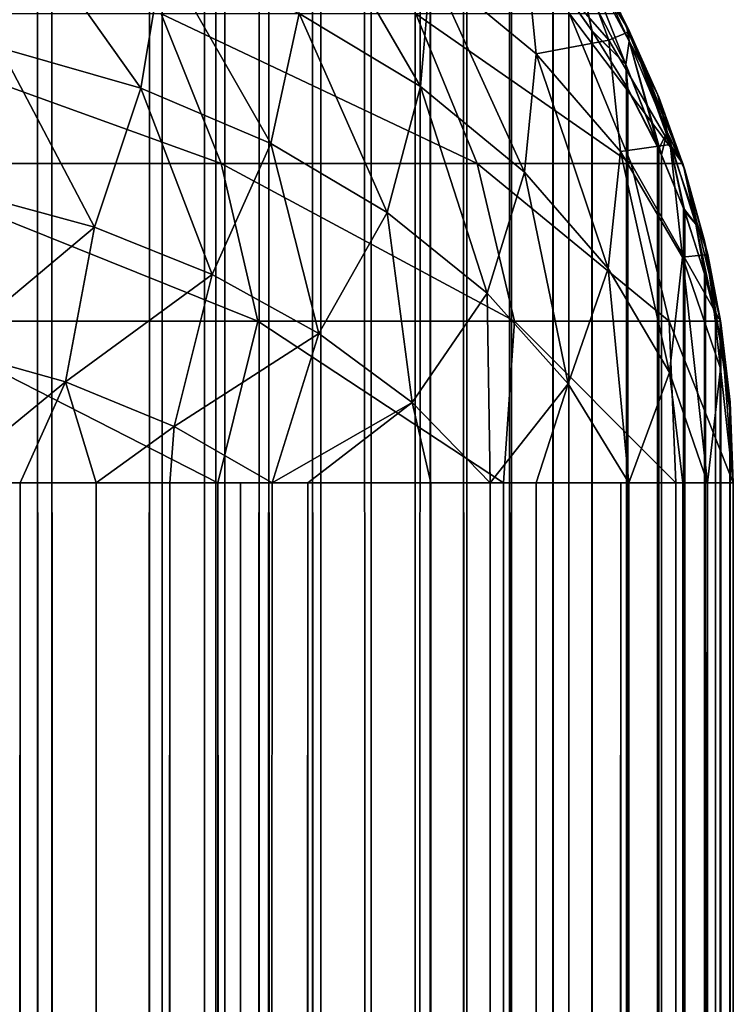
# Model space of a CAD drawing. Extents: x -547 to 547, y 0 to 578.
# Tile 471 of 472: x 545.96 to 547, y 575.74 to 577.17. Entities that reach past the tile are written whole.
import ezdxf

# ---------------------------------------------------------------- set-up
doc = ezdxf.new("R2010")
doc.units = 0
doc.header["$LTSCALE"] = 65.185185
for name, color, linetype in [('198', 7, 'CONTINUOUS'), ('199', 7, 'CONTINUOUS'), ('200', 7, 'CONTINUOUS'), ('226', 7, 'CONTINUOUS'), ('230', 7, 'CONTINUOUS'), ('333', 7, 'CONTINUOUS'), ('334', 7, 'CONTINUOUS'), ('5', 7, 'CONTINUOUS'), ('723', 7, 'CONTINUOUS'), ('724', 7, 'CONTINUOUS'), ('725', 7, 'CONTINUOUS'), ('734', 7, 'CONTINUOUS')]:
    doc.layers.add(name, color=color, linetype=linetype)

msp = doc.modelspace()

# ---------------------------------------------------------------- linework, layer by layer
at = {"layer": '198', "color": 7, "linetype": 'CONTINUOUS'}
for points in [[(545.9885, 577.7291, 42.8182), (545.8246, 577.7692, 42.8645), (545.9632, 1.5, 42.8267), (545.9885, 577.7291, 42.8182)], [(545.9632, 1.5, 42.8267), (545.8246, 577.7692, 42.8645), (545.8498, 1.5, 42.8587), (545.9632, 1.5, 42.8267)], [(546.0737, 1.5, 42.786), (545.9885, 577.7291, 42.8182), (545.9632, 1.5, 42.8267), (546.0737, 1.5, 42.786)], [(546.1512, 577.6711, 42.7513), (545.9885, 577.7291, 42.8182), (546.0737, 1.5, 42.786), (546.1512, 577.6711, 42.7513)], [(546.1807, 1.5, 42.7367), (546.1512, 577.6711, 42.7513), (546.0737, 1.5, 42.786), (546.1807, 1.5, 42.7367)], [(546.2313, 577.635, 42.7096), (546.1512, 577.6711, 42.7513), (546.1807, 1.5, 42.7367), (546.2313, 577.635, 42.7096)], [(546.2835, 1.5, 42.6791), (546.2313, 577.635, 42.7096), (546.1807, 1.5, 42.7367), (546.2835, 1.5, 42.6791)], [(546.2606, 577.6205, 42.6928), (546.2313, 577.635, 42.7096), (546.2835, 1.5, 42.6791), (546.2606, 577.6205, 42.6928)], [(546.3105, 577.5938, 42.6622), (546.2606, 577.6205, 42.6928), (546.2835, 1.5, 42.6791), (546.3105, 577.5938, 42.6622)], [(546.3295, 1.5, 42.6498), (546.3105, 577.5938, 42.6622), (546.2835, 1.5, 42.6791), (546.3295, 1.5, 42.6498)], [(546.3882, 577.5476, 42.6087), (546.3105, 577.5938, 42.6622), (546.3814, 1.5, 42.6137), (546.3882, 577.5476, 42.6087)], [(546.3814, 1.5, 42.6137), (546.3105, 577.5938, 42.6622), (546.3295, 1.5, 42.6498), (546.3814, 1.5, 42.6137)], [(546.5605, 1.5, 42.4608), (546.3882, 577.5476, 42.6087), (546.3814, 1.5, 42.6137), (546.5605, 1.5, 42.4608)], [(546.464, 577.496, 42.5492), (546.3882, 577.5476, 42.6087), (546.5605, 1.5, 42.4608), (546.464, 577.496, 42.5492)], [(546.5375, 577.4389, 42.4833), (546.464, 577.496, 42.5492), (546.5605, 1.5, 42.4608), (546.5375, 577.4389, 42.4833)], [(546.5594, 577.4203, 42.4619), (546.5375, 577.4389, 42.4833), (546.5605, 1.5, 42.4608), (546.5594, 577.4203, 42.4619)], [(546.6079, 577.3763, 42.4112), (546.5594, 577.4203, 42.4619), (546.5605, 1.5, 42.4608), (546.6079, 577.3763, 42.4112)], [(546.6467, 1.5, 42.367), (546.6079, 577.3763, 42.4112), (546.5605, 1.5, 42.4608), (546.6467, 1.5, 42.367)], [(546.6748, 577.3082, 42.3326), (546.6079, 577.3763, 42.4112), (546.6467, 1.5, 42.367), (546.6748, 577.3082, 42.3326)], [(546.7134, 1.5, 42.2818), (546.6748, 577.3082, 42.3326), (546.6467, 1.5, 42.367), (546.7134, 1.5, 42.2818)], [(546.7375, 577.2346, 42.2477), (546.6748, 577.3082, 42.3326), (546.7134, 1.5, 42.2818), (546.7375, 577.2346, 42.2477)], [(546.8364, 1.5, 42.0811), (546.7375, 577.2346, 42.2477), (546.7134, 1.5, 42.2818), (546.8364, 1.5, 42.0811)], [(546.7607, 577.2043, 42.2128), (546.7375, 577.2346, 42.2477), (546.8364, 1.5, 42.0811), (546.7607, 577.2043, 42.2128)], [(546.7949, 577.1561, 42.157), (546.7607, 577.2043, 42.2128), (546.8364, 1.5, 42.0811), (546.7949, 577.1561, 42.157)], [(546.8465, 577.0728, 42.061), (546.7949, 577.1561, 42.157), (546.8364, 1.5, 42.0811), (546.8465, 577.0728, 42.061)], [(546.8481, 1.5, 42.0578), (546.8465, 577.0728, 42.061), (546.8364, 1.5, 42.0811), (546.8481, 1.5, 42.0578)], [(546.8916, 576.9852, 41.9599), (546.8465, 577.0728, 42.061), (546.8481, 1.5, 42.0578), (546.8916, 576.9852, 41.9599)], [(546.9266, 1.5, 41.8636), (546.8916, 576.9852, 41.9599), (546.8481, 1.5, 42.0578), (546.9266, 1.5, 41.8636)], [(546.9295, 576.8938, 41.8544), (546.8916, 576.9852, 41.9599), (546.9266, 1.5, 41.8636), (546.9295, 576.8938, 41.8544)], [(546.9623, 1.5, 41.734), (546.9295, 576.8938, 41.8544), (546.9266, 1.5, 41.8636), (546.9623, 1.5, 41.734)], [(546.9598, 576.7987, 41.7448), (546.9295, 576.8938, 41.8544), (546.9623, 1.5, 41.734), (546.9598, 576.7987, 41.7448)], [(546.9742, 576.7401, 41.677), (546.9598, 576.7987, 41.7448), (546.9623, 1.5, 41.734), (546.9742, 576.7401, 41.677)], [(546.9815, 1.5, 41.6347), (546.9742, 576.7401, 41.677), (546.9623, 1.5, 41.734), (546.9815, 1.5, 41.6347)], [(546.9819, 576.7014, 41.6321), (546.9742, 576.7401, 41.677), (546.9815, 1.5, 41.6347), (546.9819, 576.7014, 41.6321)], [(547, 1.5, 41.4), (546.9819, 576.7014, 41.6321), (546.9815, 1.5, 41.6347), (547, 1.5, 41.4)], [(546.9954, 576.6019, 41.517), (546.9819, 576.7014, 41.6321), (547, 1.5, 41.4), (546.9954, 576.6019, 41.517)], [(547, 1.5, 41.4), (547, 576.5, 41.4), (546.9954, 576.6019, 41.517), (547, 1.5, 41.4)]]:
    msp.add_3dface(points, dxfattribs=at)
at = {"layer": '199', "color": 7, "linetype": 'CONTINUOUS'}
for points in [[(546.7942, 577.2583, -67.1572), (546.7949, 577.257, 42.0561), (546.8449, 577.1642, -67.0757), (546.7942, 577.2583, -67.1572)], [(546.7949, 577.257, 42.0561), (546.8465, 577.161, 41.9728), (546.8449, 577.1642, -67.0757), (546.7949, 577.257, 42.0561)], [(546.8449, 577.1642, -67.0757), (546.8465, 577.161, 41.9728), (546.8896, 577.0647, -66.9893), (546.8449, 577.1642, -67.0757)], [(546.8465, 577.161, 41.9728), (546.8916, 577.0599, 41.8852), (546.8896, 577.0647, -66.9893), (546.8465, 577.161, 41.9728)], [(546.8896, 577.0647, -66.9893), (546.8916, 577.0599, 41.8852), (546.9276, 576.9603, -66.899), (546.8896, 577.0647, -66.9893)], [(546.8916, 577.0599, 41.8852), (546.9295, 576.9544, 41.7938), (546.9276, 576.9603, -66.899), (546.8916, 577.0599, 41.8852)], [(546.9276, 576.9603, -66.899), (546.9295, 576.9544, 41.7938), (546.9582, 576.8515, -66.8045), (546.9276, 576.9603, -66.899)], [(546.9295, 576.9544, 41.7938), (546.9598, 576.8448, 41.6987), (546.9582, 576.8515, -66.8045), (546.9295, 576.9544, 41.7938)], [(546.9582, 576.8515, -66.8045), (546.9598, 576.8448, 41.6987), (546.981, 576.7382, -66.7065), (546.9582, 576.8515, -66.8045)], [(546.9598, 576.8448, 41.6987), (546.9819, 576.7321, 41.6014), (546.981, 576.7382, -66.7065), (546.9598, 576.8448, 41.6987)], [(546.981, 576.7382, -66.7065), (546.9819, 576.7321, 41.6014), (546.9951, 576.6208, -66.605), (546.981, 576.7382, -66.7065)], [(546.9819, 576.7321, 41.6014), (546.9954, 576.617, 41.5019), (546.9951, 576.6208, -66.605), (546.9819, 576.7321, 41.6014)], [(547, 576.5, 41.4), (547, 576.5, -66.5), (546.9951, 576.6208, -66.605), (547, 576.5, 41.4)], [(546.9954, 576.617, 41.5019), (547, 576.5, 41.4), (546.9951, 576.6208, -66.605), (546.9954, 576.617, 41.5019)]]:
    msp.add_3dface(points, dxfattribs=at)
at = {"layer": '200', "color": 7, "linetype": 'CONTINUOUS'}
for points in [[(545.834, 1.5, -67.9623), (545.8446, 577.7652, -67.9599), (545.9636, 1.5, -67.9266), (545.834, 1.5, -67.9623)], [(545.8446, 577.7652, -67.9599), (546.0093, 577.7228, -67.9109), (545.9636, 1.5, -67.9266), (545.8446, 577.7652, -67.9599)], [(545.9636, 1.5, -67.9266), (546.0093, 577.7228, -67.9109), (546.1578, 1.5, -67.8481), (545.9636, 1.5, -67.9266)], [(546.0093, 577.7228, -67.9109), (546.1695, 577.6634, -67.8423), (546.1578, 1.5, -67.8481), (546.0093, 577.7228, -67.9109)], [(546.1578, 1.5, -67.8481), (546.1695, 577.6634, -67.8423), (546.1811, 1.5, -67.8364), (546.1578, 1.5, -67.8481)], [(546.1695, 577.6634, -67.8423), (546.2479, 577.6269, -67.8003), (546.1811, 1.5, -67.8364), (546.1695, 577.6634, -67.8423)], [(546.2479, 577.6269, -67.8003), (546.2611, 577.6202, -67.7925), (546.1811, 1.5, -67.8364), (546.2479, 577.6269, -67.8003)], [(546.2611, 577.6202, -67.7925), (546.3249, 577.5858, -67.7528), (546.1811, 1.5, -67.8364), (546.2611, 577.6202, -67.7925)], [(546.1811, 1.5, -67.8364), (546.3249, 577.5858, -67.7528), (546.3818, 1.5, -67.7134), (546.1811, 1.5, -67.8364)], [(546.3249, 577.5858, -67.7528), (546.4003, 577.5398, -67.6998), (546.3818, 1.5, -67.7134), (546.3249, 577.5858, -67.7528)], [(546.3818, 1.5, -67.7134), (546.4003, 577.5398, -67.6998), (546.467, 1.5, -67.6467), (546.3818, 1.5, -67.7134)], [(546.4003, 577.5398, -67.6998), (546.4736, 577.4889, -67.6411), (546.467, 1.5, -67.6467), (546.4003, 577.5398, -67.6998)], [(546.4736, 577.4889, -67.6411), (546.5446, 577.433, -67.5765), (546.467, 1.5, -67.6467), (546.4736, 577.4889, -67.6411)], [(546.5446, 577.433, -67.5765), (546.5596, 577.4202, -67.5618), (546.467, 1.5, -67.6467), (546.5446, 577.433, -67.5765)], [(546.467, 1.5, -67.6467), (546.5596, 577.4202, -67.5618), (546.5608, 1.5, -67.5605), (546.467, 1.5, -67.6467)], [(546.5596, 577.4202, -67.5618), (546.6127, 577.3718, -67.5059), (546.5608, 1.5, -67.5605), (546.5596, 577.4202, -67.5618)], [(546.6127, 577.3718, -67.5059), (546.6774, 577.3054, -67.4293), (546.5608, 1.5, -67.5605), (546.6127, 577.3718, -67.5059)], [(546.5608, 1.5, -67.5605), (546.6774, 577.3054, -67.4293), (546.7137, 1.5, -67.3814), (546.5608, 1.5, -67.5605)], [(546.6774, 577.3054, -67.4293), (546.7381, 577.2339, -67.3468), (546.7137, 1.5, -67.3814), (546.6774, 577.3054, -67.4293)], [(546.7137, 1.5, -67.3814), (546.7381, 577.2339, -67.3468), (546.7498, 1.5, -67.3295), (546.7137, 1.5, -67.3814)], [(546.7381, 577.2339, -67.3468), (546.7607, 577.2044, -67.3128), (546.7498, 1.5, -67.3295), (546.7381, 577.2339, -67.3468)], [(546.7498, 1.5, -67.3295), (546.7607, 577.2044, -67.3128), (546.7791, 1.5, -67.2835), (546.7498, 1.5, -67.3295)], [(546.7607, 577.2044, -67.3128), (546.7942, 577.1572, -67.2583), (546.7791, 1.5, -67.2835), (546.7607, 577.2044, -67.3128)], [(546.7791, 1.5, -67.2835), (546.7942, 577.1572, -67.2583), (546.8367, 1.5, -67.1807), (546.7791, 1.5, -67.2835)], [(546.7942, 577.1572, -67.2583), (546.8449, 577.0757, -67.1642), (546.8367, 1.5, -67.1807), (546.7942, 577.1572, -67.2583)], [(546.8367, 1.5, -67.1807), (546.8449, 577.0757, -67.1642), (546.886, 1.5, -67.0737), (546.8367, 1.5, -67.1807)], [(546.8449, 577.0757, -67.1642), (546.8896, 576.9893, -67.0647), (546.886, 1.5, -67.0737), (546.8449, 577.0757, -67.1642)], [(546.8896, 576.9893, -67.0647), (546.8957, 576.9762, -67.0495), (546.886, 1.5, -67.0737), (546.8896, 576.9893, -67.0647)], [(546.886, 1.5, -67.0737), (546.8957, 576.9762, -67.0495), (546.9267, 1.5, -66.9632), (546.886, 1.5, -67.0737)], [(546.8957, 576.9762, -67.0495), (546.9276, 576.899, -66.9603), (546.9267, 1.5, -66.9632), (546.8957, 576.9762, -67.0495)], [(546.9276, 576.899, -66.9603), (546.9582, 576.8045, -66.8515), (546.9267, 1.5, -66.9632), (546.9276, 576.899, -66.9603)], [(546.9267, 1.5, -66.9632), (546.9582, 576.8045, -66.8515), (546.9587, 1.5, -66.8498), (546.9267, 1.5, -66.9632)], [(546.9582, 576.8045, -66.8515), (546.9742, 576.7403, -66.7773), (546.9587, 1.5, -66.8498), (546.9582, 576.8045, -66.8515)], [(546.9742, 576.7403, -66.7773), (546.981, 576.7065, -66.7382), (546.9587, 1.5, -66.8498), (546.9742, 576.7403, -66.7773)], [(546.9587, 1.5, -66.8498), (546.981, 576.7065, -66.7382), (546.9816, 1.5, -66.7343), (546.9587, 1.5, -66.8498)], [(546.981, 576.7065, -66.7382), (546.9951, 576.605, -66.6208), (546.9816, 1.5, -66.7343), (546.981, 576.7065, -66.7382)], [(546.9816, 1.5, -66.7343), (546.9951, 576.605, -66.6208), (546.9954, 1.5, -66.6174), (546.9816, 1.5, -66.7343)], [(546.9951, 576.605, -66.6208), (547, 576.5, -66.5), (546.9954, 1.5, -66.6174), (546.9951, 576.605, -66.6208)], [(546.9954, 1.5, -66.6174), (547, 576.5, -66.5), (547, 1.5, -66.5), (546.9954, 1.5, -66.6174)]]:
    msp.add_3dface(points, dxfattribs=at)
at = {"layer": '226', "color": 7, "linetype": 'CONTINUOUS'}
for points in [[(546.7775, 577.2364, -67.2743), (546.7796, 577.2702, -67.2347), (546.8437, 577.1077, -67.1633), (546.7775, 577.2364, -67.2743)], [(546.7796, 577.2702, -67.2347), (546.7942, 577.2583, -67.1572), (546.8487, 577.1417, -67.1241), (546.7796, 577.2702, -67.2347)], [(546.7796, 577.2702, -67.2347), (546.8487, 577.1417, -67.1241), (546.8437, 577.1077, -67.1633), (546.7796, 577.2702, -67.2347)], [(546.7942, 577.2583, -67.1572), (546.8449, 577.1642, -67.0757), (546.8487, 577.1417, -67.1241), (546.7942, 577.2583, -67.1572)], [(546.7942, 577.1572, -67.2583), (546.7607, 577.2044, -67.3128), (546.7775, 577.2364, -67.2743), (546.7942, 577.1572, -67.2583)], [(546.7942, 577.1572, -67.2583), (546.7775, 577.2364, -67.2743), (546.8437, 577.1077, -67.1633), (546.7942, 577.1572, -67.2583)], [(546.8449, 577.0757, -67.1642), (546.7942, 577.1572, -67.2583), (546.8437, 577.1077, -67.1633), (546.8449, 577.0757, -67.1642)], [(546.8449, 577.1642, -67.0757), (546.8896, 577.0647, -66.9893), (546.8487, 577.1417, -67.1241), (546.8449, 577.1642, -67.0757)], [(546.8487, 577.1417, -67.1241), (546.8957, 576.9762, -67.0495), (546.8437, 577.1077, -67.1633), (546.8487, 577.1417, -67.1241)], [(546.8487, 577.1417, -67.1241), (546.8896, 577.0647, -66.9893), (546.9039, 577.0099, -67.0104), (546.8487, 577.1417, -67.1241)], [(546.8957, 576.9762, -67.0495), (546.8487, 577.1417, -67.1241), (546.9039, 577.0099, -67.0104), (546.8957, 576.9762, -67.0495)], [(546.8957, 576.9762, -67.0495), (546.8449, 577.0757, -67.1642), (546.8437, 577.1077, -67.1633), (546.8957, 576.9762, -67.0495)], [(546.8957, 576.9762, -67.0495), (546.8896, 576.9893, -67.0647), (546.8449, 577.0757, -67.1642), (546.8957, 576.9762, -67.0495)], [(546.8896, 577.0647, -66.9893), (546.9276, 576.9603, -66.899), (546.9039, 577.0099, -67.0104), (546.8896, 577.0647, -66.9893)], [(546.9276, 576.899, -66.9603), (546.8957, 576.9762, -67.0495), (546.9039, 577.0099, -67.0104), (546.9276, 576.899, -66.9603)], [(546.9039, 577.0099, -67.0104), (546.9276, 576.9603, -66.899), (546.9456, 576.8757, -66.8944), (546.9039, 577.0099, -67.0104)], [(546.9276, 576.899, -66.9603), (546.9039, 577.0099, -67.0104), (546.9456, 576.8757, -66.8944), (546.9276, 576.899, -66.9603)], [(546.9276, 576.9603, -66.899), (546.9582, 576.8515, -66.8045), (546.9456, 576.8757, -66.8944), (546.9276, 576.9603, -66.899)], [(546.9582, 576.8045, -66.8515), (546.9276, 576.899, -66.9603), (546.9456, 576.8757, -66.8944), (546.9582, 576.8045, -66.8515)], [(546.9582, 576.8515, -66.8045), (546.9742, 576.7403, -66.7773), (546.9456, 576.8757, -66.8944), (546.9582, 576.8515, -66.8045)], [(546.9742, 576.7403, -66.7773), (546.9582, 576.8045, -66.8515), (546.9456, 576.8757, -66.8944), (546.9742, 576.7403, -66.7773)], [(546.9582, 576.8515, -66.8045), (546.981, 576.7382, -66.7065), (546.9742, 576.7403, -66.7773), (546.9582, 576.8515, -66.8045)], [(546.981, 576.7382, -66.7065), (546.981, 576.7065, -66.7382), (546.9742, 576.7403, -66.7773), (546.981, 576.7382, -66.7065)], [(546.981, 576.7382, -66.7065), (546.9951, 576.6208, -66.605), (546.981, 576.7065, -66.7382), (546.981, 576.7382, -66.7065)], [(546.9951, 576.6208, -66.605), (546.9951, 576.605, -66.6208), (546.981, 576.7065, -66.7382), (546.9951, 576.6208, -66.605)], [(546.9951, 576.6208, -66.605), (547, 576.5, -66.5), (546.9951, 576.605, -66.6208), (546.9951, 576.6208, -66.605)]]:
    msp.add_3dface(points, dxfattribs=at)
at = {"layer": '230', "color": 7, "linetype": 'CONTINUOUS'}
for points in [[(546.7775, 577.2364, 42.1743), (546.8437, 577.1077, 42.0633), (546.7796, 577.2702, 42.1347), (546.7775, 577.2364, 42.1743)], [(546.7949, 577.257, 42.0561), (546.7796, 577.2702, 42.1347), (546.8487, 577.1417, 42.0241), (546.7949, 577.257, 42.0561)], [(546.7796, 577.2702, 42.1347), (546.8437, 577.1077, 42.0633), (546.8487, 577.1417, 42.0241), (546.7796, 577.2702, 42.1347)], [(546.8465, 577.161, 41.9728), (546.7949, 577.257, 42.0561), (546.8487, 577.1417, 42.0241), (546.8465, 577.161, 41.9728)], [(546.7607, 577.2043, 42.2128), (546.7949, 577.1561, 42.157), (546.7775, 577.2364, 42.1743), (546.7607, 577.2043, 42.2128)], [(546.7775, 577.2364, 42.1743), (546.7949, 577.1561, 42.157), (546.8437, 577.1077, 42.0633), (546.7775, 577.2364, 42.1743)], [(546.8916, 577.0599, 41.8852), (546.8465, 577.161, 41.9728), (546.9039, 577.0099, 41.9104), (546.8916, 577.0599, 41.8852)], [(546.8465, 577.161, 41.9728), (546.8487, 577.1417, 42.0241), (546.9039, 577.0099, 41.9104), (546.8465, 577.161, 41.9728)], [(546.7949, 577.1561, 42.157), (546.8465, 577.0728, 42.061), (546.8437, 577.1077, 42.0633), (546.7949, 577.1561, 42.157)], [(546.8437, 577.1077, 42.0633), (546.8916, 576.9852, 41.9599), (546.8487, 577.1417, 42.0241), (546.8437, 577.1077, 42.0633)], [(546.8487, 577.1417, 42.0241), (546.8916, 576.9852, 41.9599), (546.9039, 577.0099, 41.9104), (546.8487, 577.1417, 42.0241)], [(546.8465, 577.0728, 42.061), (546.8916, 576.9852, 41.9599), (546.8437, 577.1077, 42.0633), (546.8465, 577.0728, 42.061)], [(546.9295, 576.9544, 41.7938), (546.8916, 577.0599, 41.8852), (546.9039, 577.0099, 41.9104), (546.9295, 576.9544, 41.7938)], [(546.8916, 576.9852, 41.9599), (546.9295, 576.8938, 41.8544), (546.9039, 577.0099, 41.9104), (546.8916, 576.9852, 41.9599)], [(546.9295, 576.9544, 41.7938), (546.9039, 577.0099, 41.9104), (546.9456, 576.8757, 41.7944), (546.9295, 576.9544, 41.7938)], [(546.9039, 577.0099, 41.9104), (546.9295, 576.8938, 41.8544), (546.9456, 576.8757, 41.7944), (546.9039, 577.0099, 41.9104)], [(546.9598, 576.8448, 41.6987), (546.9295, 576.9544, 41.7938), (546.9456, 576.8757, 41.7944), (546.9598, 576.8448, 41.6987)], [(546.9295, 576.8938, 41.8544), (546.9598, 576.7987, 41.7448), (546.9456, 576.8757, 41.7944), (546.9295, 576.8938, 41.8544)], [(546.9742, 576.7401, 41.677), (546.9598, 576.8448, 41.6987), (546.9456, 576.8757, 41.7944), (546.9742, 576.7401, 41.677)], [(546.9598, 576.7987, 41.7448), (546.9742, 576.7401, 41.677), (546.9456, 576.8757, 41.7944), (546.9598, 576.7987, 41.7448)], [(546.9819, 576.7321, 41.6014), (546.9598, 576.8448, 41.6987), (546.9819, 576.7014, 41.6321), (546.9819, 576.7321, 41.6014)], [(546.9598, 576.8448, 41.6987), (546.9742, 576.7401, 41.677), (546.9819, 576.7014, 41.6321), (546.9598, 576.8448, 41.6987)], [(546.9954, 576.617, 41.5019), (546.9819, 576.7321, 41.6014), (546.9954, 576.6019, 41.517), (546.9954, 576.617, 41.5019)], [(546.9819, 576.7321, 41.6014), (546.9819, 576.7014, 41.6321), (546.9954, 576.6019, 41.517), (546.9819, 576.7321, 41.6014)], [(547, 576.5, 41.4), (546.9954, 576.617, 41.5019), (546.9954, 576.6019, 41.517), (547, 576.5, 41.4)]]:
    msp.add_3dface(points, dxfattribs=at)
at = {"layer": '333', "color": 7, "linetype": 'CONTINUOUS'}
for points in [[(546.2504, 576.5, 51.694), (545.6732, 576.5, 53.5244), (546.2504, 1.5, 51.694), (546.2504, 576.5, 51.694)], [(546.2504, 1.5, 51.694), (545.6732, 576.5, 53.5244), (545.6732, 1.5, 53.5244), (546.2504, 1.5, 51.694)], [(546.6658, 576.5, 49.8203), (546.2504, 576.5, 51.694), (546.6658, 1.5, 49.8203), (546.6658, 576.5, 49.8203)], [(546.6658, 1.5, 49.8203), (546.2504, 576.5, 51.694), (546.2504, 1.5, 51.694), (546.6658, 1.5, 49.8203)], [(546.9163, 576.5, 47.9174), (546.6658, 576.5, 49.8203), (546.9163, 1.5, 47.9174), (546.9163, 576.5, 47.9174)], [(546.9163, 1.5, 47.9174), (546.6658, 576.5, 49.8203), (546.6658, 1.5, 49.8203), (546.9163, 1.5, 47.9174)], [(547, 576.5, 46), (546.9163, 576.5, 47.9174), (547, 1.5, 46), (547, 576.5, 46)], [(547, 1.5, 46), (546.9163, 576.5, 47.9174), (546.9163, 1.5, 47.9174), (547, 1.5, 46)]]:
    msp.add_3dface(points, dxfattribs=at)
at = {"layer": '334', "color": 7, "linetype": 'CONTINUOUS'}
for points in [[(547, 576.5, 46), (547, 1.5, 46), (547, 576.5, 44.5), (547, 576.5, 46)], [(547, 1.5, 46), (547, 1.5, 44.5), (547, 576.5, 44.5), (547, 1.5, 46)]]:
    msp.add_3dface(points, dxfattribs=at)
at = {"layer": '5', "color": 7, "linetype": 'CONTINUOUS'}
for points in [[(547, 576.5, -66.5), (547, 576.5, 41.4), (547, 1.5, 41.4), (547, 576.5, -66.5)], [(547, 1.5, -66.5), (547, 576.5, -66.5), (547, 1.5, 41.4), (547, 1.5, -66.5)]]:
    msp.add_3dface(points, dxfattribs=at)
at = {"layer": '723', "color": 7, "linetype": 'CONTINUOUS'}
for points in [[(546.1681, 577.1814, 51.3605), (545.6531, 577.1814, 53.0902), (546.2556, 576.9637, 51.3826), (546.1681, 577.1814, 51.3605)], [(546.2556, 576.9637, 51.3826), (545.6531, 577.1814, 53.0902), (545.7385, 576.9637, 53.1195), (546.2556, 576.9637, 51.3826)], [(546.5385, 577.1814, 49.5941), (546.1681, 577.1814, 51.3605), (546.6275, 576.9637, 49.609), (546.5385, 577.1814, 49.5941)], [(546.6275, 576.9637, 49.609), (546.1681, 577.1814, 51.3605), (546.2556, 576.9637, 51.3826), (546.6275, 576.9637, 49.609)], [(546.7617, 577.1814, 47.8032), (546.5385, 577.1814, 49.5941), (546.8516, 576.9637, 47.8107), (546.7617, 577.1814, 47.8032)], [(546.8516, 576.9637, 47.8107), (546.5385, 577.1814, 49.5941), (546.6275, 576.9637, 49.609), (546.8516, 576.9637, 47.8107)], [(546.9265, 576.9637, 46), (546.8363, 577.1814, 46), (546.7617, 577.1814, 47.8032), (546.9265, 576.9637, 46)], [(546.9265, 576.9637, 46), (546.7617, 577.1814, 47.8032), (546.8516, 576.9637, 47.8107), (546.9265, 576.9637, 46)], [(546.2556, 576.9637, 51.3826), (545.7385, 576.9637, 53.1195), (546.3089, 576.7347, 51.3961), (546.2556, 576.9637, 51.3826)], [(546.3089, 576.7347, 51.3961), (545.7385, 576.9637, 53.1195), (545.7905, 576.7347, 53.1374), (546.3089, 576.7347, 51.3961)], [(546.6275, 576.9637, 49.609), (546.2556, 576.9637, 51.3826), (546.6817, 576.7347, 49.618), (546.6275, 576.9637, 49.609)], [(546.6817, 576.7347, 49.618), (546.2556, 576.9637, 51.3826), (546.3089, 576.7347, 51.3961), (546.6817, 576.7347, 49.618)], [(546.8516, 576.9637, 47.8107), (546.6275, 576.9637, 49.609), (546.9065, 576.7347, 47.8152), (546.8516, 576.9637, 47.8107)], [(546.9065, 576.7347, 47.8152), (546.6275, 576.9637, 49.609), (546.6817, 576.7347, 49.618), (546.9065, 576.7347, 47.8152)], [(546.9815, 576.7347, 46), (546.9265, 576.9637, 46), (546.8516, 576.9637, 47.8107), (546.9815, 576.7347, 46)], [(546.9815, 576.7347, 46), (546.8516, 576.9637, 47.8107), (546.9065, 576.7347, 47.8152), (546.9815, 576.7347, 46)], [(545.6732, 576.5, 53.5244), (546.2504, 576.5, 51.694), (545.7905, 576.7347, 53.1374), (545.6732, 576.5, 53.5244)], [(546.2504, 576.5, 51.694), (546.3089, 576.7347, 51.3961), (545.7905, 576.7347, 53.1374), (546.2504, 576.5, 51.694)], [(546.2504, 576.5, 51.694), (546.6658, 576.5, 49.8203), (546.3089, 576.7347, 51.3961), (546.2504, 576.5, 51.694)], [(546.6658, 576.5, 49.8203), (546.6817, 576.7347, 49.618), (546.3089, 576.7347, 51.3961), (546.6658, 576.5, 49.8203)], [(546.6658, 576.5, 49.8203), (546.9163, 576.5, 47.9174), (546.6817, 576.7347, 49.618), (546.6658, 576.5, 49.8203)], [(546.9163, 576.5, 47.9174), (546.9065, 576.7347, 47.8152), (546.6817, 576.7347, 49.618), (546.9163, 576.5, 47.9174)], [(546.9163, 576.5, 47.9174), (547, 576.5, 46), (546.9065, 576.7347, 47.8152), (546.9163, 576.5, 47.9174)], [(547, 576.5, 46), (546.9815, 576.7347, 46), (546.9065, 576.7347, 47.8152), (547, 576.5, 46)]]:
    msp.add_3dface(points, dxfattribs=at)
at = {"layer": '724', "color": 7, "linetype": 'CONTINUOUS'}
for points in [[(546.8363, 577.1814, 46), (546.9265, 576.9637, 46), (546.8364, 577.1811, 44.5), (546.8363, 577.1814, 46)], [(546.8364, 577.1811, 44.5), (546.9265, 576.9637, 46), (546.8493, 577.1553, 44.5), (546.8364, 577.1811, 44.5)], [(546.8493, 577.1553, 44.5), (546.9265, 576.9637, 46), (546.9266, 576.9636, 44.5), (546.8493, 577.1553, 44.5)], [(546.9265, 576.9637, 46), (546.9815, 576.7347, 46), (546.9266, 576.9636, 44.5), (546.9265, 576.9637, 46)], [(546.9266, 576.9636, 44.5), (546.9815, 576.7347, 46), (546.9629, 576.8314, 44.5), (546.9266, 576.9636, 44.5)], [(546.9629, 576.8314, 44.5), (546.9815, 576.7347, 46), (546.9815, 576.7347, 44.5), (546.9629, 576.8314, 44.5)], [(546.9815, 576.7347, 46), (547, 576.5, 46), (546.9815, 576.7347, 44.5), (546.9815, 576.7347, 46)], [(546.9815, 576.7347, 44.5), (547, 576.5, 46), (547, 576.5, 44.5), (546.9815, 576.7347, 44.5)]]:
    msp.add_3dface(points, dxfattribs=at)
at = {"layer": '725', "color": 7, "linetype": 'CONTINUOUS'}
for points in [[(545.8498, 576.5, 43.0413), (545.9632, 576.5, 43.0733), (545.7347, 1.5, 43.0185), (545.8498, 576.5, 43.0413)], [(545.7347, 1.5, 43.0185), (545.9632, 576.5, 43.0733), (545.9635, 1.5, 43.0734), (545.7347, 1.5, 43.0185)], [(545.9632, 576.5, 43.0733), (546.0737, 576.5, 43.114), (545.9635, 1.5, 43.0734), (545.9632, 576.5, 43.0733)], [(546.0737, 576.5, 43.114), (546.1807, 576.5, 43.1633), (545.9635, 1.5, 43.0734), (546.0737, 576.5, 43.114)], [(545.9635, 1.5, 43.0734), (546.1807, 576.5, 43.1633), (546.181, 1.5, 43.1635), (545.9635, 1.5, 43.0734)], [(546.1807, 576.5, 43.1633), (546.2835, 576.5, 43.2209), (546.181, 1.5, 43.1635), (546.1807, 576.5, 43.1633)], [(546.3295, 576.5, 43.2502), (546.3814, 576.5, 43.2863), (546.181, 1.5, 43.1635), (546.3295, 576.5, 43.2502)], [(546.181, 1.5, 43.1635), (546.3814, 576.5, 43.2863), (546.3817, 1.5, 43.2865), (546.181, 1.5, 43.1635)], [(546.2835, 576.5, 43.2209), (546.3295, 576.5, 43.2502), (546.181, 1.5, 43.1635), (546.2835, 576.5, 43.2209)], [(546.3814, 576.5, 43.2863), (546.5605, 576.5, 43.4392), (546.3817, 1.5, 43.2865), (546.3814, 576.5, 43.2863)], [(546.3817, 1.5, 43.2865), (546.5605, 576.5, 43.4392), (546.5607, 1.5, 43.4393), (546.3817, 1.5, 43.2865)], [(546.5605, 576.5, 43.4392), (546.6467, 576.5, 43.533), (546.5607, 1.5, 43.4393), (546.5605, 576.5, 43.4392)], [(546.6467, 576.5, 43.533), (546.7134, 576.5, 43.6182), (546.5607, 1.5, 43.4393), (546.6467, 576.5, 43.533)], [(546.5607, 1.5, 43.4393), (546.7134, 576.5, 43.6182), (546.7135, 1.5, 43.6183), (546.5607, 1.5, 43.4393)], [(546.7134, 576.5, 43.6182), (546.8364, 576.5, 43.8189), (546.7135, 1.5, 43.6183), (546.7134, 576.5, 43.6182)], [(546.7135, 1.5, 43.6183), (546.8364, 576.5, 43.8189), (546.8365, 1.5, 43.819), (546.7135, 1.5, 43.6183)], [(546.8364, 576.5, 43.8189), (546.8481, 576.5, 43.8422), (546.8365, 1.5, 43.819), (546.8364, 576.5, 43.8189)], [(546.8481, 576.5, 43.8422), (546.9266, 576.5, 44.0364), (546.8365, 1.5, 43.819), (546.8481, 576.5, 43.8422)], [(546.8365, 1.5, 43.819), (546.9266, 576.5, 44.0364), (546.9266, 1.5, 44.0365), (546.8365, 1.5, 43.819)], [(546.9623, 576.5, 44.166), (546.9815, 576.5, 44.2653), (546.9266, 1.5, 44.0365), (546.9623, 576.5, 44.166)], [(546.9266, 1.5, 44.0365), (546.9815, 576.5, 44.2653), (546.9815, 1.5, 44.2653), (546.9266, 1.5, 44.0365)], [(546.9266, 576.5, 44.0364), (546.9623, 576.5, 44.166), (546.9266, 1.5, 44.0365), (546.9266, 576.5, 44.0364)], [(547, 576.5, 44.5), (547, 1.5, 44.5), (546.9815, 1.5, 44.2653), (547, 576.5, 44.5)], [(546.9815, 576.5, 44.2653), (547, 576.5, 44.5), (546.9815, 1.5, 44.2653), (546.9815, 576.5, 44.2653)]]:
    msp.add_3dface(points, dxfattribs=at)
at = {"layer": '734', "color": 7, "linetype": 'CONTINUOUS'}
for points in [[(546.5454, 577.0754, 43.5911), (546.3688, 577.1816, 43.4849), (546.3814, 577.3576, 43.6411), (546.5454, 577.0754, 43.5911)], [(546.5603, 577.2496, 43.7491), (546.5454, 577.0754, 43.5911), (546.3814, 577.3576, 43.6411), (546.5603, 577.2496, 43.7491)], [(546.1386, 577.073, 43.2696), (545.9344, 577.1318, 43.2108), (545.9566, 577.3297, 43.3368), (546.1386, 577.073, 43.2696)], [(546.171, 577.2671, 43.3994), (546.1386, 577.073, 43.2696), (545.9566, 577.3297, 43.3368), (546.171, 577.2671, 43.3994)], [(546.819, 577.1427, 44.1882), (546.6974, 577.2825, 44.0483), (546.7614, 577.2988, 44.3561), (546.819, 577.1427, 44.1882)], [(546.8364, 577.1811, 44.5), (546.8493, 577.1553, 44.5), (546.7614, 577.2988, 44.3561), (546.8364, 577.1811, 44.5)], [(546.8493, 577.1553, 44.5), (546.819, 577.1427, 44.1882), (546.7614, 577.2988, 44.3561), (546.8493, 577.1553, 44.5)], [(546.7132, 577.1231, 43.8756), (546.5603, 577.2496, 43.7491), (546.6974, 577.2825, 44.0483), (546.7132, 577.1231, 43.8756)], [(546.819, 577.1427, 44.1882), (546.7132, 577.1231, 43.8756), (546.6974, 577.2825, 44.0483), (546.819, 577.1427, 44.1882)], [(546.3276, 576.9926, 43.35), (546.1386, 577.073, 43.2696), (546.171, 577.2671, 43.3994), (546.3276, 576.9926, 43.35)], [(546.3688, 577.1816, 43.4849), (546.3276, 576.9926, 43.35), (546.171, 577.2671, 43.3994), (546.3688, 577.1816, 43.4849)], [(546.6964, 576.951, 43.7156), (546.5454, 577.0754, 43.5911), (546.5603, 577.2496, 43.7491), (546.6964, 576.951, 43.7156)], [(546.7132, 577.1231, 43.8756), (546.6964, 576.951, 43.7156), (546.5603, 577.2496, 43.7491), (546.7132, 577.1231, 43.8756)], [(546.4967, 576.8925, 43.45), (546.3276, 576.9926, 43.35), (546.3688, 577.1816, 43.4849), (546.4967, 576.8925, 43.45)], [(546.5454, 577.0754, 43.5911), (546.4967, 576.8925, 43.45), (546.3688, 577.1816, 43.4849), (546.5454, 577.0754, 43.5911)], [(546.8362, 576.9813, 44.0174), (546.7132, 577.1231, 43.8756), (546.819, 577.1427, 44.1882), (546.8362, 576.9813, 44.0174)], [(546.8493, 577.1553, 44.5), (546.9082, 576.9912, 44.3397), (546.819, 577.1427, 44.1882), (546.8493, 577.1553, 44.5)], [(546.9082, 576.9912, 44.3397), (546.8362, 576.9813, 44.0174), (546.819, 577.1427, 44.1882), (546.9082, 576.9912, 44.3397)], [(546.8493, 577.1553, 44.5), (546.9266, 576.9636, 44.5), (546.9082, 576.9912, 44.3397), (546.8493, 577.1553, 44.5)], [(546.0714, 576.8712, 43.1637), (545.8879, 576.9212, 43.1136), (545.9344, 577.1318, 43.2108), (546.0714, 576.8712, 43.1637)], [(546.1386, 577.073, 43.2696), (546.0714, 576.8712, 43.1637), (545.9344, 577.1318, 43.2108), (546.1386, 577.073, 43.2696)], [(546.818, 576.8114, 43.8551), (546.6964, 576.951, 43.7156), (546.7132, 577.1231, 43.8756), (546.818, 576.8114, 43.8551)], [(546.8362, 576.9813, 44.0174), (546.818, 576.8114, 43.8551), (546.7132, 577.1231, 43.8756), (546.8362, 576.9813, 44.0174)], [(546.2424, 576.8026, 43.2322), (546.0714, 576.8712, 43.1637), (546.1386, 577.073, 43.2696), (546.2424, 576.8026, 43.2322)], [(546.3276, 576.9926, 43.35), (546.2424, 576.8026, 43.2322), (546.1386, 577.073, 43.2696), (546.3276, 576.9926, 43.35)], [(546.6421, 576.7753, 43.5673), (546.4967, 576.8925, 43.45), (546.5454, 577.0754, 43.5911), (546.6421, 576.7753, 43.5673)], [(546.6964, 576.951, 43.7156), (546.6421, 576.7753, 43.5673), (546.5454, 577.0754, 43.5911), (546.6964, 576.951, 43.7156)], [(546.3974, 576.717, 43.3178), (546.2424, 576.8026, 43.2322), (546.3276, 576.9926, 43.35), (546.3974, 576.717, 43.3178)], [(546.4967, 576.8925, 43.45), (546.3974, 576.717, 43.3178), (546.3276, 576.9926, 43.35), (546.4967, 576.8925, 43.45)], [(546.9263, 576.8276, 44.1711), (546.8362, 576.9813, 44.0174), (546.9082, 576.9912, 44.3397), (546.9263, 576.8276, 44.1711)], [(546.9266, 576.9636, 44.5), (546.9629, 576.8314, 44.5), (546.9082, 576.9912, 44.3397), (546.9266, 576.9636, 44.5)], [(546.9629, 576.8314, 44.5), (546.9263, 576.8276, 44.1711), (546.9082, 576.9912, 44.3397), (546.9629, 576.8314, 44.5)], [(546.9074, 576.6601, 44.0064), (546.818, 576.8114, 43.8551), (546.8362, 576.9813, 44.0174), (546.9074, 576.6601, 44.0064)], [(546.9263, 576.8276, 44.1711), (546.9074, 576.6601, 44.0064), (546.8362, 576.9813, 44.0174), (546.9263, 576.8276, 44.1711)], [(546.7601, 576.6436, 43.699), (546.6421, 576.7753, 43.5673), (546.6964, 576.951, 43.7156), (546.7601, 576.6436, 43.699)], [(546.818, 576.8114, 43.8551), (546.7601, 576.6436, 43.699), (546.6964, 576.951, 43.7156), (546.818, 576.8114, 43.8551)], [(546.0714, 576.8712, 43.1637), (545.8598, 576.6942, 43.0568), (545.8879, 576.9212, 43.1136), (546.0714, 576.8712, 43.1637)], [(546.5329, 576.6163, 43.4186), (546.3974, 576.717, 43.3178), (546.4967, 576.8925, 43.45), (546.5329, 576.6163, 43.4186)], [(546.6421, 576.7753, 43.5673), (546.5329, 576.6163, 43.4186), (546.4967, 576.8925, 43.45), (546.6421, 576.7753, 43.5673)], [(546.0294, 576.6467, 43.1042), (545.8598, 576.6942, 43.0568), (546.0714, 576.8712, 43.1637), (546.0294, 576.6467, 43.1042)], [(546.2424, 576.8026, 43.2322), (546.0294, 576.6467, 43.1042), (546.0714, 576.8712, 43.1637), (546.2424, 576.8026, 43.2322)], [(546.9629, 576.8314, 44.5), (546.9814, 576.6659, 44.3328), (546.9263, 576.8276, 44.1711), (546.9629, 576.8314, 44.5)], [(546.9629, 576.8314, 44.5), (546.9815, 576.7347, 44.5), (546.9814, 576.6659, 44.3328), (546.9629, 576.8314, 44.5)], [(546.9623, 576.5, 44.166), (546.9074, 576.6601, 44.0064), (546.9263, 576.8276, 44.1711), (546.9623, 576.5, 44.166)], [(546.9814, 576.6659, 44.3328), (546.9623, 576.5, 44.166), (546.9263, 576.8276, 44.1711), (546.9814, 576.6659, 44.3328)], [(546.1871, 576.5818, 43.1691), (546.0294, 576.6467, 43.1042), (546.2424, 576.8026, 43.2322), (546.1871, 576.5818, 43.1691)], [(546.3974, 576.717, 43.3178), (546.1871, 576.5818, 43.1691), (546.2424, 576.8026, 43.2322), (546.3974, 576.717, 43.3178)], [(546.8481, 576.5, 43.8422), (546.7601, 576.6436, 43.699), (546.818, 576.8114, 43.8551), (546.8481, 576.5, 43.8422)], [(546.9074, 576.6601, 44.0064), (546.8481, 576.5, 43.8422), (546.818, 576.8114, 43.8551), (546.9074, 576.6601, 44.0064)], [(546.6467, 576.5, 43.533), (546.5329, 576.6163, 43.4186), (546.6421, 576.7753, 43.5673), (546.6467, 576.5, 43.533)], [(546.7601, 576.6436, 43.699), (546.6467, 576.5, 43.533), (546.6421, 576.7753, 43.5673), (546.7601, 576.6436, 43.699)], [(546.9815, 576.7347, 44.5), (547, 576.5, 44.5), (546.9814, 576.6659, 44.3328), (546.9815, 576.7347, 44.5)], [(546.3295, 576.5, 43.2502), (546.1871, 576.5818, 43.1691), (546.3974, 576.717, 43.3178), (546.3295, 576.5, 43.2502)], [(546.5329, 576.6163, 43.4186), (546.3295, 576.5, 43.2502), (546.3974, 576.717, 43.3178), (546.5329, 576.6163, 43.4186)], [(546.0294, 576.6467, 43.1042), (545.8498, 576.5, 43.0413), (545.8598, 576.6942, 43.0568), (546.0294, 576.6467, 43.1042)], [(546.9266, 576.5, 44.0364), (546.8481, 576.5, 43.8422), (546.9074, 576.6601, 44.0064), (546.9266, 576.5, 44.0364)], [(546.9623, 576.5, 44.166), (546.9266, 576.5, 44.0364), (546.9074, 576.6601, 44.0064), (546.9623, 576.5, 44.166)], [(546.9815, 576.5, 44.2653), (546.9623, 576.5, 44.166), (546.9814, 576.6659, 44.3328), (546.9815, 576.5, 44.2653)], [(547, 576.5, 44.5), (546.9815, 576.5, 44.2653), (546.9814, 576.6659, 44.3328), (547, 576.5, 44.5)], [(545.9632, 576.5, 43.0733), (545.8498, 576.5, 43.0413), (546.0294, 576.6467, 43.1042), (545.9632, 576.5, 43.0733)], [(546.0737, 576.5, 43.114), (545.9632, 576.5, 43.0733), (546.0294, 576.6467, 43.1042), (546.0737, 576.5, 43.114)], [(546.1871, 576.5818, 43.1691), (546.0737, 576.5, 43.114), (546.0294, 576.6467, 43.1042), (546.1871, 576.5818, 43.1691)], [(546.7134, 576.5, 43.6182), (546.6467, 576.5, 43.533), (546.7601, 576.6436, 43.699), (546.7134, 576.5, 43.6182)], [(546.8481, 576.5, 43.8422), (546.7134, 576.5, 43.6182), (546.7601, 576.6436, 43.699), (546.8481, 576.5, 43.8422)], [(546.3814, 576.5, 43.2863), (546.3295, 576.5, 43.2502), (546.5329, 576.6163, 43.4186), (546.3814, 576.5, 43.2863)], [(546.5605, 576.5, 43.4392), (546.3814, 576.5, 43.2863), (546.5329, 576.6163, 43.4186), (546.5605, 576.5, 43.4392)], [(546.6467, 576.5, 43.533), (546.5605, 576.5, 43.4392), (546.5329, 576.6163, 43.4186), (546.6467, 576.5, 43.533)], [(546.1807, 576.5, 43.1633), (546.0737, 576.5, 43.114), (546.1871, 576.5818, 43.1691), (546.1807, 576.5, 43.1633)], [(546.3295, 576.5, 43.2502), (546.1807, 576.5, 43.1633), (546.1871, 576.5818, 43.1691), (546.3295, 576.5, 43.2502)], [(546.3295, 576.5, 43.2502), (546.2835, 576.5, 43.2209), (546.1807, 576.5, 43.1633), (546.3295, 576.5, 43.2502)], [(546.8481, 576.5, 43.8422), (546.8364, 576.5, 43.8189), (546.7134, 576.5, 43.6182), (546.8481, 576.5, 43.8422)]]:
    msp.add_3dface(points, dxfattribs=at)

doc.saveas('drawing.dxf')
